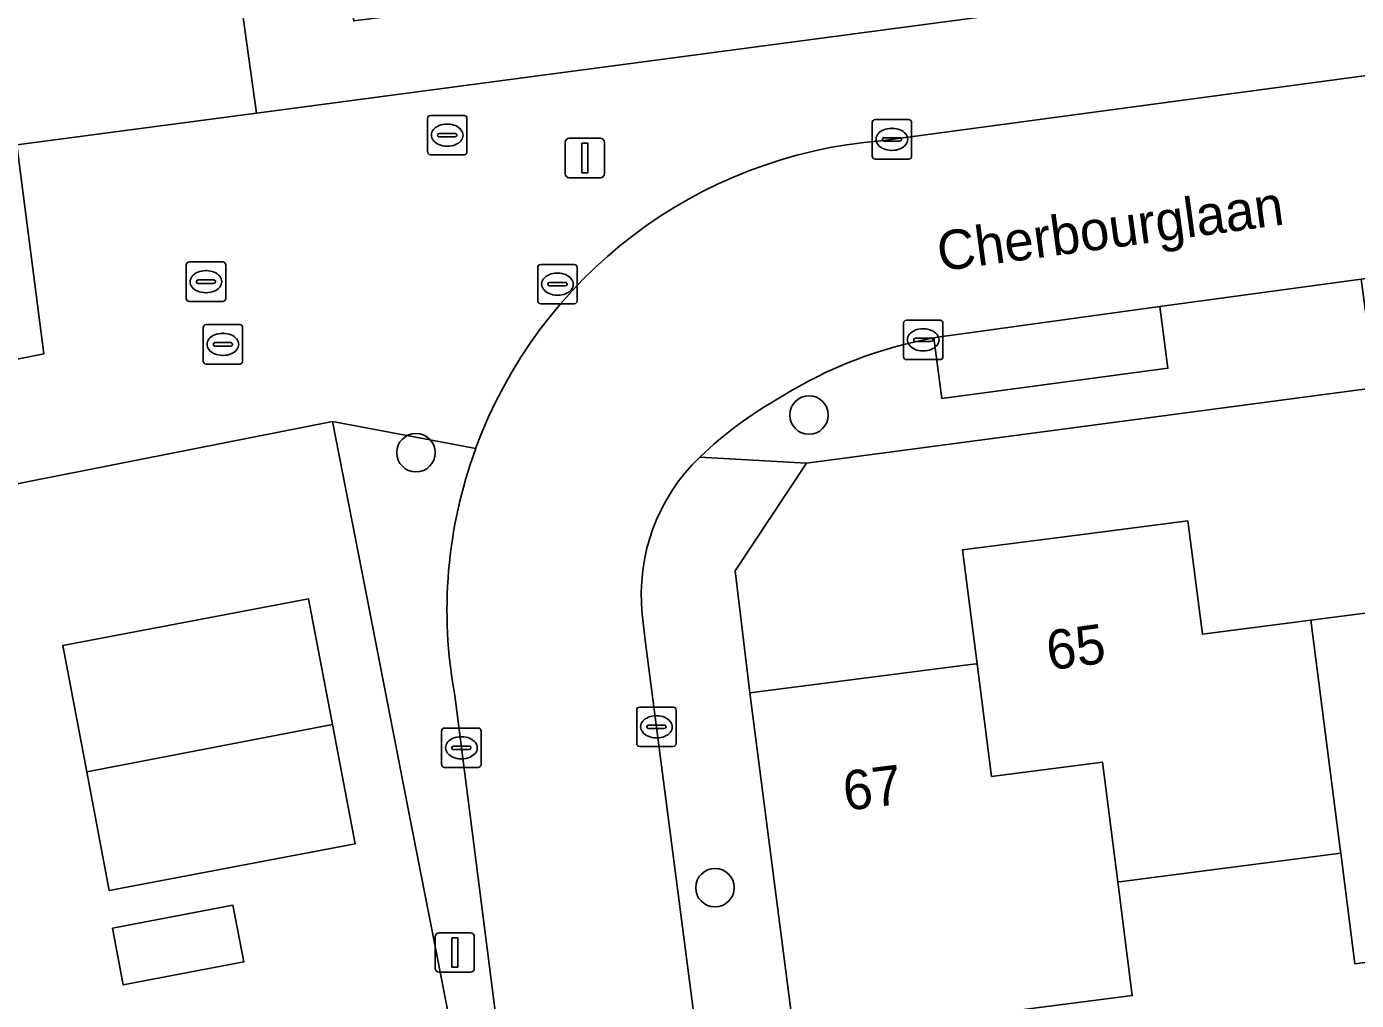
# Model space of a CAD drawing. Extents: x 158472 to 159562, y 388525 to 389606.
# Drawn here: x 159285.1 to 159318.83, y 388969.68 to 388994.39 of the extents above; entities that cross this region are included whole.
import ezdxf

# ---------------------------------------------------------------- set-up
doc = ezdxf.new("R2010")
doc.units = 0
for name, color, linetype in [('IMGEO_Boom', 7, 'Continuous'), ('IMGEO_Brandkraan', 7, 'Continuous'), ('IMGEO_Erf', 7, 'Continuous'), ('IMGEO_Hek', 7, 'Continuous'), ('IMGEO_Kolk', 7, 'Continuous'), ('IMGEO_Lichtmast', 7, 'Continuous'), ('IMGEO_Muur', 7, 'Continuous'), ('IMGEO_Openbare_ruimte_label', 7, 'Continuous'), ('IMGEO_Pand', 7, 'Continuous'), ('IMGEO_Pand_nummerreeks', 7, 'Continuous'), ('IMGEO_Parkeervlak_open', 7, 'Continuous'), ('IMGEO_Rijbaan_lokaal_open', 7, 'Continuous'), ('IMGEO_Rioolput', 7, 'Continuous'), ('IMGEO_Voetpad_open', 7, 'Continuous')]:
    doc.layers.add(name, color=color, linetype=linetype)

msp = doc.modelspace()

# ---------------------------------------------------------------- linework, layer by layer
at = {"layer": 'IMGEO_Boom'}
for centre in [(159304.941, 388984.534), (159294.972, 388983.578), (159302.556, 388972.538)]:
    msp.add_circle(centre, 0.489, dxfattribs=at)
at = {"layer": 'IMGEO_Brandkraan'}
for p, q in [((159295.263, 388991.212), (159295.263, 388992.064)), ((159295.338, 388992.138), (159296.19, 388992.138)), ((159296.264, 388992.064), (159296.264, 388991.212)), ((159295.565, 388991.681), (159295.963, 388991.681)), ((159295.751, 388991.918), (159295.776, 388991.918)), ((159295.522, 388991.632), (159295.522, 388991.644)), ((159295.96, 388991.595), (159295.562, 388991.595)), ((159295.774, 388991.358), (159295.749, 388991.358)), ((159296.006, 388991.644), (159296.006, 388991.632)), ((159296.19, 388991.138), (159295.338, 388991.138))]:
    msp.add_line(p, q, dxfattribs=at)
for points in [[(159295.263, 388991.212), (159295.263, 388992.064)], [(159295.338, 388992.138), (159296.19, 388992.138)], [(159296.264, 388992.064), (159296.264, 388991.212)], [(159296.19, 388991.138), (159295.338, 388991.138)]]:
    msp.add_lwpolyline(points, dxfattribs=at)
for centre, radius, start, end in [((159295.34, 388992.062), 0.0765, 91.552, 178.448), ((159295.34, 388992.062), 0.0765, 91.552, 178.448), ((159296.188, 388992.062), 0.0765, 1.552, 88.448), ((159296.188, 388992.062), 0.0765, 1.552, 88.448), ((159295.562, 388991.641), 0.0403, 85.8775, 175.7526), ((159295.967, 388991.643), 0.0386, 1.7309, 96.639), ((159295.559, 388991.631), 0.0366, 178.938, 274.7102), ((159295.963, 388991.638), 0.043, 264.8664, 352.4533), ((159295.34, 388991.214), 0.0765, 181.552, 268.448), ((159295.34, 388991.214), 0.0765, 181.552, 268.448), ((159296.188, 388991.214), 0.0765, 271.552, 358.448), ((159296.188, 388991.214), 0.0765, 271.552, 358.448)]:
    msp.add_arc(centre, radius, start, end, dxfattribs=at)
for centre, major_axis, ratio, start_param, end_param in [((159295.75, 388991.638), (-0.387, 0.002), 0.722429, 4.712389, 7.853982), ((159295.775, 388991.638), (-0.39, 0.002), 0.717154, 1.570796, 4.712389)]:
    msp.add_ellipse(centre, major_axis=major_axis, ratio=ratio, start_param=start_param, end_param=end_param, dxfattribs=at)
at = {"layer": 'IMGEO_Erf'}
for points in [[(159320.677, 389000.94), (159315.739, 389000.305), (159315.379, 389003.098), (159314.341, 389002.964), (159309.725, 389002.37), (159304.556, 389001.705), (159304.171, 389001.655), (159304.071, 389001.642), (159304.436, 388998.811), (159299.208, 388998.139), (159298.896, 388998.099), (159298.793, 388998.086), (159299.149, 388995.277), (159293.395, 388994.537), (159293.033, 388997.354), (159290.258, 388996.997), (159290.925, 388992.198), (159345.018, 388999.389)], [(159271.233, 388983.248), (159285.529, 388986.084), (159284.851, 388991.395)], [(159353.69, 388989.796), (159304.881, 388983.31), (159303.065, 388980.583), (159303.441, 388977.48), (159308.903, 388978.183), (159309.104, 388978.209), (159309.204, 388978.222), (159308.834, 388981.109), (159312.077, 388981.527), (159314.549, 388981.845), (159314.918, 388978.973), (159317.672, 388979.327), (159320.423, 388979.681)], [(159297.66, 388953.458), (159296.25, 388960.912), (159295.075, 388967.12), (159296.184, 388967.314), (159295.396, 388971.348), (159294.891, 388973.933), (159293.679, 388980.141), (159292.853, 388984.37), (159271.963, 388980.24)], [(159324.337, 388971.322), (159318.788, 388970.608), (159318.429, 388973.411), (159313.854, 388972.822), (159312.882, 388972.697), (159312.772, 388972.683), (159313.142, 388969.798), (159307.698, 388969.096), (159307.965, 388967.023), (159304.84, 388966.62), (159305.847, 388959.076), (159311.558, 388959.83), (159314.303, 388960.192), (159314.248, 388960.611), (159319.97, 388961.367)]]:
    msp.add_lwpolyline(points, dxfattribs=at)
for points in [[(159286.619, 388975.481), (159286.011, 388978.683), (159292.247, 388979.869), (159292.852, 388976.683), (159293.428, 388973.655), (159287.192, 388972.469)], [(159287.272, 388971.512), (159290.328, 388972.094), (159290.602, 388970.653), (159287.546, 388970.072)]]:
    msp.add_lwpolyline(points, close=True, dxfattribs=at)
at = {"layer": 'IMGEO_Hek'}
msp.add_lwpolyline([(159294.891, 388973.933), (159295.396, 388971.348)], dxfattribs=at)
at = {"layer": 'IMGEO_Kolk'}
for p, q in [((159306.618, 388992.031), (159307.47, 388992.031)), ((159306.543, 388991.105), (159306.543, 388991.957)), ((159307.031, 388991.811), (159307.056, 388991.811)), ((159307.544, 388991.957), (159307.544, 388991.105)), ((159306.802, 388991.525), (159306.802, 388991.537)), ((159307.24, 388991.488), (159306.842, 388991.488)), ((159306.845, 388991.574), (159307.243, 388991.574)), ((159307.286, 388991.537), (159307.286, 388991.525)), ((159307.47, 388991.031), (159306.618, 388991.031)), ((159307.054, 388991.251), (159307.029, 388991.251)), ((159289.144, 388987.493), (159289.144, 388988.345)), ((159289.219, 388988.419), (159290.071, 388988.419)), ((159290.145, 388988.345), (159290.145, 388987.493)), ((159289.446, 388987.962), (159289.844, 388987.962)), ((159289.632, 388988.199), (159289.657, 388988.199)), ((159289.403, 388987.913), (159289.403, 388987.925)), ((159289.841, 388987.876), (159289.443, 388987.876)), ((159289.655, 388987.639), (159289.63, 388987.639)), ((159289.887, 388987.925), (159289.887, 388987.913)), ((159290.071, 388987.419), (159289.219, 388987.419)), ((159307.413, 388986.942), (159308.265, 388986.942)), ((159307.338, 388986.016), (159307.338, 388986.868)), ((159307.826, 388986.722), (159307.851, 388986.722)), ((159308.339, 388986.868), (159308.339, 388986.016)), ((159307.597, 388986.436), (159307.597, 388986.448)), ((159308.035, 388986.399), (159307.637, 388986.399)), ((159307.64, 388986.485), (159308.038, 388986.485)), ((159308.081, 388986.448), (159308.081, 388986.436)), ((159308.265, 388985.942), (159307.413, 388985.942)), ((159307.849, 388986.162), (159307.824, 388986.162)), ((159300.571, 388976.195), (159300.571, 388977.047)), ((159300.646, 388977.121), (159301.498, 388977.121)), ((159301.059, 388976.901), (159301.084, 388976.901)), ((159301.572, 388977.047), (159301.572, 388976.195)), ((159295.623, 388975.663), (159295.623, 388976.515)), ((159295.698, 388976.589), (159296.55, 388976.589)), ((159296.624, 388976.515), (159296.624, 388975.663)), ((159300.83, 388976.615), (159300.83, 388976.627)), ((159301.268, 388976.578), (159300.87, 388976.578)), ((159300.873, 388976.664), (159301.271, 388976.664)), ((159301.314, 388976.627), (159301.314, 388976.615)), ((159296.111, 388976.369), (159296.136, 388976.369)), ((159301.082, 388976.341), (159301.057, 388976.341)), ((159295.882, 388976.083), (159295.882, 388976.095)), ((159296.32, 388976.046), (159295.922, 388976.046)), ((159295.925, 388976.132), (159296.323, 388976.132)), ((159296.134, 388975.809), (159296.109, 388975.809)), ((159296.366, 388976.095), (159296.366, 388976.083)), ((159301.498, 388976.121), (159300.646, 388976.121)), ((159296.55, 388975.589), (159295.698, 388975.589))]:
    msp.add_line(p, q, dxfattribs=at)
for points in [[(159306.618, 388992.031), (159307.47, 388992.031)], [(159306.543, 388991.105), (159306.543, 388991.957)], [(159307.544, 388991.957), (159307.544, 388991.105)], [(159307.47, 388991.031), (159306.618, 388991.031)], [(159289.144, 388987.493), (159289.144, 388988.345)], [(159289.219, 388988.419), (159290.071, 388988.419)], [(159290.145, 388988.345), (159290.145, 388987.493)], [(159290.071, 388987.419), (159289.219, 388987.419)], [(159307.413, 388986.942), (159308.265, 388986.942)], [(159307.338, 388986.016), (159307.338, 388986.868)], [(159308.339, 388986.868), (159308.339, 388986.016)], [(159308.265, 388985.942), (159307.413, 388985.942)], [(159300.571, 388976.195), (159300.571, 388977.047)], [(159300.646, 388977.121), (159301.498, 388977.121)], [(159301.572, 388977.047), (159301.572, 388976.195)], [(159295.623, 388975.663), (159295.623, 388976.515)], [(159295.698, 388976.589), (159296.55, 388976.589)], [(159296.624, 388976.515), (159296.624, 388975.663)], [(159301.498, 388976.121), (159300.646, 388976.121)], [(159296.55, 388975.589), (159295.698, 388975.589)]]:
    msp.add_lwpolyline(points, dxfattribs=at)
for centre, radius, start, end in [((159306.62, 388991.955), 0.0765, 91.552, 178.448), ((159306.62, 388991.955), 0.0765, 91.552, 178.448), ((159307.468, 388991.955), 0.0765, 1.552, 88.448), ((159307.468, 388991.955), 0.0765, 1.552, 88.448), ((159306.842, 388991.534), 0.0403, 85.8775, 175.7526), ((159306.839, 388991.524), 0.0366, 178.938, 274.7102), ((159307.243, 388991.531), 0.043, 264.8664, 352.4533), ((159307.247, 388991.536), 0.0386, 1.7309, 96.639), ((159306.62, 388991.107), 0.0765, 181.552, 268.448), ((159306.62, 388991.107), 0.0765, 181.552, 268.448), ((159307.468, 388991.107), 0.0765, 271.552, 358.448), ((159307.468, 388991.107), 0.0765, 271.552, 358.448), ((159289.221, 388988.343), 0.0765, 91.552, 178.448), ((159289.221, 388988.343), 0.0765, 91.552, 178.448), ((159290.069, 388988.343), 0.0765, 1.552, 88.448), ((159290.069, 388988.343), 0.0765, 1.552, 88.448), ((159289.443, 388987.922), 0.0403, 85.8775, 175.7526), ((159289.848, 388987.924), 0.0386, 1.7309, 96.639), ((159289.44, 388987.912), 0.0366, 178.938, 274.7102), ((159289.844, 388987.919), 0.043, 264.8664, 352.4533), ((159289.221, 388987.495), 0.0765, 181.552, 268.448), ((159289.221, 388987.495), 0.0765, 181.552, 268.448), ((159290.069, 388987.495), 0.0765, 271.552, 358.448), ((159290.069, 388987.495), 0.0765, 271.552, 358.448), ((159307.415, 388986.866), 0.0765, 91.552, 178.448), ((159307.415, 388986.866), 0.0765, 91.552, 178.448), ((159308.263, 388986.866), 0.0765, 1.552, 88.448), ((159308.263, 388986.866), 0.0765, 1.552, 88.448), ((159307.637, 388986.445), 0.0403, 85.8775, 175.7526), ((159307.634, 388986.435), 0.0366, 178.938, 274.7102), ((159308.038, 388986.442), 0.043, 264.8664, 352.4533), ((159308.042, 388986.447), 0.0386, 1.7309, 96.639), ((159307.415, 388986.018), 0.0765, 181.552, 268.448), ((159307.415, 388986.018), 0.0765, 181.552, 268.448), ((159308.263, 388986.018), 0.0765, 271.552, 358.448), ((159308.263, 388986.018), 0.0765, 271.552, 358.448), ((159300.648, 388977.045), 0.0765, 91.552, 178.448), ((159300.648, 388977.045), 0.0765, 91.552, 178.448), ((159301.496, 388977.045), 0.0765, 1.552, 88.448), ((159301.496, 388977.045), 0.0765, 1.552, 88.448), ((159295.7, 388976.513), 0.0765, 91.552, 178.448), ((159295.7, 388976.513), 0.0765, 91.552, 178.448), ((159296.548, 388976.513), 0.0765, 1.552, 88.448), ((159296.548, 388976.513), 0.0765, 1.552, 88.448), ((159300.87, 388976.624), 0.0403, 85.8775, 175.7526), ((159300.867, 388976.614), 0.0366, 178.938, 274.7102), ((159301.271, 388976.621), 0.043, 264.8664, 352.4533), ((159301.275, 388976.626), 0.0386, 1.7309, 96.639), ((159300.648, 388976.197), 0.0765, 181.552, 268.448), ((159300.648, 388976.197), 0.0765, 181.552, 268.448), ((159301.496, 388976.197), 0.0765, 271.552, 358.448), ((159301.496, 388976.197), 0.0765, 271.552, 358.448), ((159295.922, 388976.092), 0.0403, 85.8775, 175.7526), ((159295.919, 388976.082), 0.0366, 178.938, 274.7102), ((159296.323, 388976.089), 0.043, 264.8664, 352.4533), ((159296.327, 388976.094), 0.0386, 1.7309, 96.639), ((159295.7, 388975.665), 0.0765, 181.552, 268.448), ((159295.7, 388975.665), 0.0765, 181.552, 268.448), ((159296.548, 388975.665), 0.0765, 271.552, 358.448), ((159296.548, 388975.665), 0.0765, 271.552, 358.448)]:
    msp.add_arc(centre, radius, start, end, dxfattribs=at)
for centre, major_axis, ratio, start_param, end_param in [((159307.03, 388991.531), (-0.387, 0.002), 0.722429, 4.712389, 7.853982), ((159307.055, 388991.531), (-0.39, 0.002), 0.717154, 1.570796, 4.712389), ((159289.631, 388987.919), (-0.387, 0.002), 0.722429, 4.712389, 7.853982), ((159289.656, 388987.919), (-0.39, 0.002), 0.717154, 1.570796, 4.712389), ((159307.825, 388986.442), (-0.387, 0.002), 0.722429, 4.712389, 7.853982), ((159307.85, 388986.442), (-0.39, 0.002), 0.717154, 1.570796, 4.712389), ((159301.058, 388976.621), (-0.387, 0.002), 0.722429, 4.712389, 7.853982), ((159301.083, 388976.621), (-0.39, 0.002), 0.717154, 1.570796, 4.712389), ((159296.11, 388976.089), (-0.387, 0.002), 0.722429, 4.712389, 7.853982), ((159296.135, 388976.089), (-0.39, 0.002), 0.717154, 1.570796, 4.712389)]:
    msp.add_ellipse(centre, major_axis=major_axis, ratio=ratio, start_param=start_param, end_param=end_param, dxfattribs=at)
at = {"layer": 'IMGEO_Lichtmast'}
for p, q in [((159298.76, 388990.658), (159298.76, 388991.458)), ((159298.76, 388991.458), (159298.76, 388990.658)), ((159298.86, 388991.558), (159299.65, 388991.558)), ((159299.65, 388991.558), (159298.86, 388991.558)), ((159299.75, 388991.458), (159299.75, 388990.658)), ((159299.75, 388990.658), (159299.75, 388991.458)), ((159299.65, 388990.558), (159298.86, 388990.558)), ((159298.86, 388990.558), (159299.65, 388990.558)), ((159295.462, 388970.492), (159295.462, 388971.292)), ((159295.462, 388971.292), (159295.462, 388970.492)), ((159295.562, 388971.392), (159296.352, 388971.392)), ((159296.352, 388971.392), (159295.562, 388971.392)), ((159296.452, 388971.292), (159296.452, 388970.492)), ((159296.452, 388970.492), (159296.452, 388971.292)), ((159296.352, 388970.392), (159295.562, 388970.392)), ((159295.562, 388970.392), (159296.352, 388970.392))]:
    msp.add_line(p, q, dxfattribs=at)
for points in [[(159299.18, 388991.433), (159299.33, 388991.433), (159299.33, 388990.683), (159299.18, 388990.683), (159299.18, 388991.433)], [(159295.882, 388971.267), (159296.032, 388971.267), (159296.032, 388970.517), (159295.882, 388970.517), (159295.882, 388971.267)]]:
    msp.add_lwpolyline(points, dxfattribs=at)
for centre, start, end in [((159298.86, 388991.458), 90, 180), ((159298.86, 388991.458), 90, 180), ((159299.65, 388991.458), 0, 90), ((159299.65, 388991.458), 360, 90), ((159298.86, 388990.658), 180, 270), ((159298.86, 388990.658), 180, 270), ((159299.65, 388990.658), 270, 0), ((159299.65, 388990.658), 270, 0), ((159295.562, 388971.292), 90, 180), ((159295.562, 388971.292), 90, 180), ((159296.352, 388971.292), 0, 90), ((159296.352, 388971.292), 360, 90), ((159295.562, 388970.492), 180, 270), ((159295.562, 388970.492), 180, 270), ((159296.352, 388970.492), 270, 0), ((159296.352, 388970.492), 270, 0)]:
    msp.add_arc(centre, 0.1, start, end, dxfattribs=at)
at = {"layer": 'IMGEO_Muur'}
msp.add_lwpolyline([(159296.184, 388967.314), (159295.396, 388971.348)], dxfattribs=at)
at = {"layer": 'IMGEO_Pand'}
for points in [[(159326.116, 388980.551), (159325.761, 388983.316), (159322.373, 388982.88), (159320.05, 388982.581), (159320.423, 388979.681), (159317.672, 388979.327), (159318.415, 388973.523), (159318.429, 388973.411), (159318.788, 388970.608), (159324.337, 388971.322), (159324.465, 388971.338), (159323.714, 388977.179), (159326.503, 388977.538)], [(159317.672, 388979.327), (159314.918, 388978.973), (159314.549, 388981.845), (159312.077, 388981.527), (159308.834, 388981.109), (159309.204, 388978.222), (159309.571, 388975.364), (159312.382, 388975.724), (159312.772, 388972.683), (159312.882, 388972.697), (159313.854, 388972.822), (159318.429, 388973.411), (159318.415, 388973.523)], [(159286.619, 388975.481), (159292.852, 388976.683), (159292.247, 388979.869), (159286.011, 388978.683)], [(159309.204, 388978.222), (159309.104, 388978.209), (159308.903, 388978.183), (159303.441, 388977.48), (159304.84, 388966.62), (159307.965, 388967.023), (159307.698, 388969.096), (159313.142, 388969.798), (159312.772, 388972.683), (159312.382, 388975.724), (159309.571, 388975.364)], [(159286.619, 388975.481), (159287.192, 388972.469), (159293.428, 388973.655), (159292.852, 388976.683)], [(159287.272, 388971.512), (159287.546, 388970.072), (159290.602, 388970.653), (159290.328, 388972.094)]]:
    msp.add_lwpolyline(points, close=True, dxfattribs=at)
at = {"layer": 'IMGEO_Parkeervlak_open'}
msp.add_lwpolyline([(159313.838, 388987.285), (159308.512, 388986.556), (159308.311, 388986.525), (159308.111, 388986.491), (159308.314, 388984.956), (159314.044, 388985.721)], close=True, dxfattribs=at)
at = {"layer": 'IMGEO_Rijbaan_lokaal_open'}
for points in [[(159278.407, 389021.915), (159279.036, 389018.775), (159279.636, 389015.783), (159281.628, 389016.182), (159282.169, 389011.828), (159283.076, 389004.524), (159283.845, 388999.022), (159284.354, 388996.324), (159284.851, 388991.395), (159290.925, 388992.198), (159290.258, 388996.997), (159289.872, 389000), (159289.489, 389002.975), (159287.647, 389016.993), (159289.296, 389017.191), (159288.5, 389022.924)], [(159308.111, 388986.491), (159308.311, 388986.525), (159308.512, 388986.556), (159313.838, 388987.285), (159318.945, 388987.985), (159325.673, 388988.906), (159324.99, 388993.95), (159306.765, 388991.495)], [(159300.795, 388978.752), (159300.712, 388979.482)], [(159304.117, 388953.2), (159300.795, 388978.752)], [(159295.954, 388977.418), (159298.957, 388953.914)]]:
    msp.add_lwpolyline(points, dxfattribs=at)
for centre, radius, start, end in [((159307.718, 388979.573), 11.96, 94.571, 159.9125), ((159310.055, 388975.692), 10.973, 100.2055, 122.0516), ((159309.092, 388976.273), 9.982, 119.1362, 133.8882), ((159307.713, 388979.573), 11.955, 159.903, 190.3865), ((159305.507, 388979.985), 4.821, 133.7654, 185.9915)]:
    msp.add_arc(centre, radius, start, end, dxfattribs=at)
at = {"layer": 'IMGEO_Rioolput'}
for p, q in [((159298.135, 388988.356), (159298.987, 388988.356)), ((159298.06, 388987.43), (159298.06, 388988.282)), ((159298.548, 388988.136), (159298.573, 388988.136)), ((159299.061, 388988.282), (159299.061, 388987.43)), ((159298.319, 388987.85), (159298.319, 388987.862)), ((159298.757, 388987.813), (159298.359, 388987.813)), ((159298.362, 388987.899), (159298.76, 388987.899)), ((159298.803, 388987.862), (159298.803, 388987.85)), ((159298.987, 388987.356), (159298.135, 388987.356)), ((159298.571, 388987.576), (159298.546, 388987.576)), ((159289.573, 388985.902), (159289.573, 388986.754)), ((159289.648, 388986.828), (159290.5, 388986.828)), ((159290.061, 388986.608), (159290.086, 388986.608)), ((159290.574, 388986.754), (159290.574, 388985.902)), ((159289.832, 388986.322), (159289.832, 388986.334)), ((159290.27, 388986.285), (159289.872, 388986.285)), ((159289.875, 388986.371), (159290.273, 388986.371)), ((159290.316, 388986.334), (159290.316, 388986.322)), ((159290.084, 388986.048), (159290.059, 388986.048)), ((159290.5, 388985.828), (159289.648, 388985.828))]:
    msp.add_line(p, q, dxfattribs=at)
for points in [[(159298.135, 388988.356), (159298.987, 388988.356)], [(159298.06, 388987.43), (159298.06, 388988.282)], [(159299.061, 388988.282), (159299.061, 388987.43)], [(159298.987, 388987.356), (159298.135, 388987.356)], [(159289.573, 388985.902), (159289.573, 388986.754)], [(159289.648, 388986.828), (159290.5, 388986.828)], [(159290.574, 388986.754), (159290.574, 388985.902)], [(159290.5, 388985.828), (159289.648, 388985.828)]]:
    msp.add_lwpolyline(points, dxfattribs=at)
for centre, radius, start, end in [((159298.137, 388988.28), 0.0765, 91.552, 178.448), ((159298.137, 388988.28), 0.0765, 91.552, 178.448), ((159298.985, 388988.28), 0.0765, 1.552, 88.448), ((159298.985, 388988.28), 0.0765, 1.552, 88.448), ((159298.359, 388987.859), 0.0403, 85.8775, 175.7526), ((159298.356, 388987.849), 0.0366, 178.938, 274.7102), ((159298.76, 388987.856), 0.043, 264.8664, 352.4533), ((159298.764, 388987.861), 0.0386, 1.7309, 96.639), ((159298.137, 388987.432), 0.0765, 181.552, 268.448), ((159298.137, 388987.432), 0.0765, 181.552, 268.448), ((159298.985, 388987.432), 0.0765, 271.552, 358.448), ((159298.985, 388987.432), 0.0765, 271.552, 358.448), ((159289.65, 388986.752), 0.0765, 91.552, 178.448), ((159289.65, 388986.752), 0.0765, 91.552, 178.448), ((159290.498, 388986.752), 0.0765, 1.552, 88.448), ((159290.498, 388986.752), 0.0765, 1.552, 88.448), ((159289.872, 388986.331), 0.0403, 85.8775, 175.7526), ((159289.869, 388986.321), 0.0366, 178.938, 274.7102), ((159290.273, 388986.328), 0.043, 264.8664, 352.4533), ((159290.277, 388986.333), 0.0386, 1.7309, 96.639), ((159289.65, 388985.904), 0.0765, 181.552, 268.448), ((159289.65, 388985.904), 0.0765, 181.552, 268.448), ((159290.498, 388985.904), 0.0765, 271.552, 358.448), ((159290.498, 388985.904), 0.0765, 271.552, 358.448)]:
    msp.add_arc(centre, radius, start, end, dxfattribs=at)
for centre, major_axis, ratio, start_param, end_param in [((159298.547, 388987.856), (-0.387, 0.002), 0.722429, 4.712389, 7.853982), ((159298.572, 388987.856), (-0.39, 0.002), 0.717154, 1.570796, 4.712389), ((159290.06, 388986.328), (-0.387, 0.002), 0.722429, 4.712389, 7.853982), ((159290.085, 388986.328), (-0.39, 0.002), 0.717154, 1.570796, 4.712389)]:
    msp.add_ellipse(centre, major_axis=major_axis, ratio=ratio, start_param=start_param, end_param=end_param, dxfattribs=at)
at = {"layer": 'IMGEO_Voetpad_open'}
for points in [[(159399.788, 389011.079), (159399.098, 389011.275), (159395.158, 389012.394), (159394.331, 389012.891), (159380.71, 389011.066), (159370.656, 389009.718), (159367.743, 389009.328), (159364.304, 389008.867), (159361.221, 389008.454), (159355.444, 389007.656), (159349.487, 389006.833), (159349.687, 389005.227), (159345.507, 389000), (159345.018, 388999.389), (159290.925, 388992.198), (159284.851, 388991.395), (159285.529, 388986.084), (159271.233, 388983.248)], [(159306.765, 388991.495), (159324.99, 388993.95), (159326.315, 388994.129), (159328.152, 388994.371), (159345.881, 388996.704)], [(159302.172, 388983.467), (159304.881, 388983.31), (159353.69, 388989.796), (159356.723, 388990.186), (159356.708, 388990.299), (159356.2, 388994.25)], [(159351.922, 388993.561), (159352.015, 388992.862), (159352.161, 388991.76), (159352.288, 388990.799), (159346.949, 388990.092), (159346.732, 388991.73), (159341.927, 388991.096), (159342.143, 388989.457), (159319.154, 388986.405), (159318.945, 388987.985), (159313.838, 388987.285), (159314.044, 388985.721), (159308.314, 388984.956), (159308.111, 388986.491)], [(159271.963, 388980.24), (159292.853, 388984.37), (159296.486, 388983.681)], [(159296.486, 388983.681), (159292.853, 388984.37), (159293.679, 388980.141), (159294.891, 388973.933), (159295.396, 388971.348), (159296.184, 388967.314), (159295.075, 388967.12), (159296.25, 388960.912), (159297.66, 388953.458), (159296.352, 388953.162), (159297.885, 388946.363), (159295.673, 388938.164), (159295.328, 388936.881), (159295.802, 388934.82), (159296.449, 388932.007), (159298.263, 388923.93), (159298.959, 388920.829), (159299.657, 388917.721), (159300.791, 388912.67), (159301.467, 388909.657), (159302.157, 388906.585), (159302.318, 388905.874), (159303.44, 388906.639), (159297.186, 388933.825)], [(159303.441, 388977.48), (159303.065, 388980.583), (159304.881, 388983.31), (159302.172, 388983.467)], [(159300.712, 388979.482), (159300.795, 388978.752), (159304.117, 388953.2)], [(159298.957, 388953.914), (159295.954, 388977.418)], [(159302.251, 388934.14), (159305.797, 388918.688), (159306.488, 388918.832), (159308.508, 388919.295), (159306.656, 388926.839), (159306.271, 388929.702), (159305.5, 388935.581), (159305.034, 388939.412), (159307.788, 388944.393), (159307.494, 388946.51), (159307.144, 388949.193), (159306.579, 388953.52), (159306.396, 388954.915), (159305.847, 388959.076), (159304.84, 388966.62), (159303.441, 388977.48)]]:
    msp.add_lwpolyline(points, dxfattribs=at)
for centre, radius, start, end in [((159307.718, 388979.573), 11.96, 94.571, 159.9125), ((159310.055, 388975.692), 10.973, 100.2055, 122.0516), ((159309.092, 388976.273), 9.982, 119.1362, 133.8882), ((159307.713, 388979.573), 11.955, 159.903, 190.3865), ((159305.507, 388979.985), 4.821, 133.7654, 185.9915)]:
    msp.add_arc(centre, radius, start, end, dxfattribs=at)

# ---------------------------------------------------------------- texts
at = {"layer": 'IMGEO_Openbare_ruimte_label'}
msp.add_text('Cherbourglaan', height=1, rotation=7.7574, dxfattribs=at).set_placement((159308.263, 388988.18))
at = {"layer": 'IMGEO_Pand_nummerreeks'}
for s, rotation, p in [('65', 7.8381, (159311.037, 388978.052)), ('67', 7.3339, (159305.871, 388974.486))]:
    msp.add_text(s, height=1, rotation=rotation, dxfattribs=at).set_placement(p)

doc.saveas('drawing.dxf')
